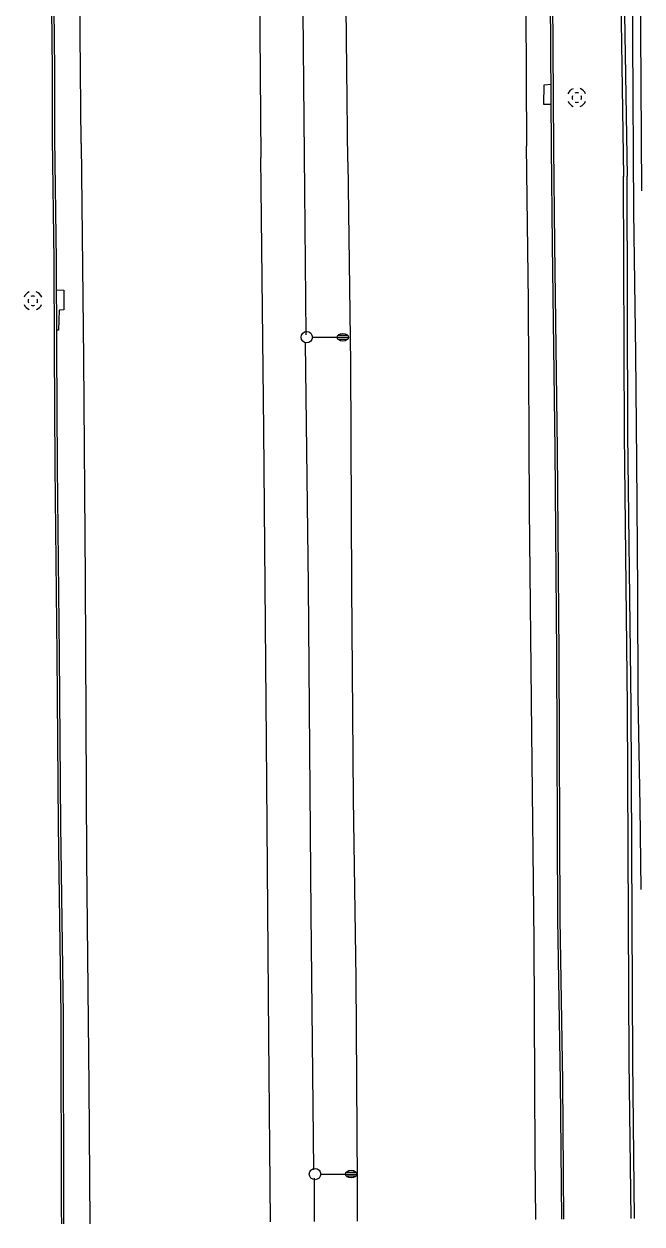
# Model space of a CAD drawing. Extents: x 2145380 to 2157287, y 139568 to 149130.
# Drawn here: x 2150778.6 to 2150941, y 139573 to 139888.1 of the extents above; entities that cross this region are included whole.
import ezdxf

# ---------------------------------------------------------------- set-up
doc = ezdxf.new("R2010")
doc.units = 0
for name, color, linetype in [('TOPO_Asphalt', 7, 'Continuous'), ('TOPO_Concrete', 7, 'Continuous'), ('TOPO_Curb Back', 7, 'Continuous'), ('TOPO_DRAIN_Inlet Grate', 7, 'Continuous'), ('TOPO_DRAIN_Manhole', 7, 'Continuous'), ('TOPO_Flowline', 7, 'Continuous'), ('TOPO_Light Pole', 7, 'Continuous'), ('TOPO_Wall Freestanding', 7, 'Continuous')]:
    doc.layers.add(name, color=color, linetype=linetype)

# ---------------------------------------------------------------- blocks, each defined once
blk = doc.blocks.new('LP')
at = {"layer": 'TOPO_Light Pole'}
blk.add_line((3.81, 0), (20.32, 0), dxfattribs=at)
for points in [[(20.32, 0), (27.94, 0)], [(20.32, 0), (23.5, 0)], [(20.83, 1.27), (27.43, 1.27)], [(20.83, 1.27), (23.5, 1.27)], [(23.71, 1.27), (27.43, 1.27)], [(23.71, 0), (27.94, 0)], [(20.83, -1.27), (27.43, -1.27)], [(20.83, -1.27), (23.5, -1.27)], [(23.71, -1.27), (27.43, -1.27)]]:
    blk.add_lwpolyline(points, dxfattribs=at)
blk.add_circle((0, 0), 3.81, dxfattribs=at)
blk.add_ellipse((24.13, 0), major_axis=(3.81, 0), ratio=0.666667, dxfattribs=at)
blk = doc.blocks.new('MHEXST')
at = {"layer": 'TOPO_DRAIN_Manhole'}
for centre, radius, start, end in [((-0.1, 0.3), 12.7, 112.9748, 158.2636), ((-0.1, 0.1), 6.35, 157.9722, 204.161), ((-0.1, 0.1), 6.35, 66.1941, 113.691), ((-0.1, 0.3), 12.7, 22.0744, 68.6991), ((-0.1, 0.1), 6.35, 336.8023, 21.4046), ((-0.1, 0.3), 12.7, 202.6921, 248.1938), ((-0.1, 0.1), 6.35, 248.5791, 293.1995), ((-0.1, 0.3), 12.7, 291.7963, 337.3032)]:
    blk.add_arc(centre, radius, start, end, dxfattribs=at)

msp = doc.modelspace()

# ---------------------------------------------------------------- linework, layer by layer
at = {"layer": 'TOPO_Asphalt'}
for points in [[(2150793.58, 139856.66), (2150792.87, 139933.25), (2150792.32, 140007.62), (2150791.5, 140078.91), (2150790.81, 140160.92), (2150790.21, 140242.7), (2150789.7, 140292.18), (2150789.53, 140312.74)], [(2150836.64, 140313.08), (2150836.79, 140294.67), (2150837.67, 140208.63), (2150838.14, 140140.43), (2150838.91, 140069.27), (2150839.49, 139996.31), (2150840.25, 139918.61), (2150840.79, 139853.02)], [(2150863.71, 139851.85), (2150862.68, 139941.36), (2150862.08, 140023.53), (2150861.32, 140103.48), (2150860.87, 140193.16), (2150859.9, 140280.23), (2150859.75, 140308.48), (2150859.7, 140313.24)], [(2150906.61, 140313.58), (2150906.95, 140284.12), (2150907.57, 140207.53), (2150908.56, 140126.53), (2150909.12, 140047.4), (2150909.61, 139971.55), (2150910.31, 139910.27), (2150910.64, 139856.02)], [(2150793.59, 139856.67), (2150794.21, 139800.16), (2150794.63, 139742.2), (2150795.03, 139668.57), (2150795.6, 139609.14), (2150795.92, 139573.03)], [(2150913.09, 139574.16), (2150912.87, 139591.25), (2150912.59, 139647.28), (2150912.04, 139702.11), (2150911.44, 139760.71), (2150911.09, 139815.21), (2150910.64, 139856.02)], [(2150843.37, 139573.49), (2150842.91, 139622.02), (2150842.34, 139699.86), (2150841.56, 139781.45), (2150840.79, 139853.02)], [(2150863.71, 139851.85), (2150864.41, 139798.93), (2150864.6, 139740.35), (2150865.08, 139684.56), (2150865.77, 139637.4), (2150866.13, 139583.8), (2150866.16, 139573.71)]]:
    msp.add_lwpolyline(points, dxfattribs=at)
at = {"layer": 'TOPO_Concrete'}
msp.add_lwpolyline([(2150940.95, 139844.24), (2150940.49, 139914.49), (2150939.64, 139989.36), (2150938.86, 140042.97), (2150938.51, 140108.67), (2150938.28, 140145.62), (2150937.71, 140196.97), (2150937.3, 140260.33), (2150937.06, 140308.71), (2150935.62, 140312.41), (2150935.45, 140313.94)], dxfattribs=at)
at = {"layer": 'TOPO_Curb Back'}
for points in [[(2150782.19, 140312.68), (2150782.36, 140299), (2150783.17, 140228.72), (2150783.21, 140170.24), (2150783.51, 140127.36), (2150784.26, 140064.56), (2150784.86, 139994.51), (2150785.27, 139940.84), (2150786.01, 139875.89), (2150786.03, 139858.01), (2150786.47, 139825.98), (2150786.56, 139802.99), (2150786.71, 139771.76), (2150787.2, 139722.41), (2150787.58, 139677.66), (2150788.27, 139627.81), (2150788.38, 139576.37), (2150788.41, 139572.96)], [(2150782.79, 140312.69), (2150782.96, 140299), (2150783.77, 140228.72), (2150783.81, 140170.24), (2150784.11, 140127.36), (2150784.86, 140064.57), (2150785.46, 139994.51), (2150785.87, 139940.84), (2150786.61, 139875.9), (2150786.63, 139858.01), (2150787.07, 139825.98), (2150787.16, 139802.99), (2150787.31, 139771.76), (2150787.8, 139722.41), (2150788.18, 139677.66), (2150788.87, 139627.81), (2150788.98, 139576.37), (2150789.01, 139572.96)], [(2150919.85, 139574.22), (2150919.54, 139610.37), (2150918.82, 139652.98), (2150918.6, 139722.49), (2150918.13, 139776.2), (2150917.42, 139830.15), (2150917.18, 139855.57), (2150916.93, 139894.78), (2150916.75, 139965.98), (2150916.13, 140033.45), (2150915.66, 140094.51), (2150914.99, 140150.09), (2150914.58, 140189.67), (2150913.91, 140250.6), (2150913.51, 140299.22), (2150913.39, 140313.63)], [(2150920.45, 139574.23), (2150920.14, 139610.38), (2150919.42, 139652.98), (2150919.2, 139722.49), (2150918.73, 139776.2), (2150918.02, 139830.16), (2150917.78, 139855.58), (2150917.53, 139894.78), (2150917.35, 139965.98), (2150916.73, 140033.45), (2150916.26, 140094.52), (2150915.59, 140150.09), (2150915.18, 140189.68), (2150914.51, 140250.61), (2150914.11, 140299.23), (2150913.99, 140313.63)]]:
    msp.add_lwpolyline(points, dxfattribs=at)
at = {"layer": 'TOPO_DRAIN_Inlet Grate'}
for points in [[(2150917.1, 139866.88), (2150915.18, 139866.94), (2150915.29, 139872.12), (2150917.07, 139872.28)], [(2150787.1, 139818.23), (2150789.04, 139818.18), (2150789.07, 139812.99), (2150787.81, 139812.89), (2150787.65, 139807.66), (2150787.14, 139807.66)]]:
    msp.add_lwpolyline(points, dxfattribs=at)
at = {"layer": 'TOPO_Flowline'}
msp.add_lwpolyline([(2150940.7, 139660.79), (2150940.47, 139682.58), (2150939.97, 139711.36), (2150939.83, 139739.12), (2150939.59, 139773.17), (2150939.29, 139801.49), (2150938.78, 139838.8), (2150938.5, 139884.18), (2150938.16, 139940.69), (2150937.39, 139989.3), (2150937.33, 140025.61), (2150937.02, 140063.54), (2150936.72, 140109.92), (2150936.66, 140143.78), (2150937.14, 140148.93)], dxfattribs=at)
at = {"layer": 'TOPO_Wall Freestanding'}
for p, q in [((2150852.32, 139844.27), (2150852.64, 139806.44)), ((2150854.82, 139584.95), (2150854.85, 139573.6))]:
    msp.add_line(p, q, dxfattribs=at)
for points in [[(2150931.8, 140313.76), (2150932.25, 140240.03), (2150932.95, 140149.63), (2150934.03, 140055.99), (2150934.63, 139977.45), (2150935.09, 139911.98), (2150936.1, 139848.05)], [(2150932.71, 140313.77), (2150933.16, 140240.03), (2150933.86, 140149.64), (2150934.95, 140056), (2150935.54, 139977.45), (2150936.01, 139911.99), (2150937.02, 139848.06)], [(2150850.52, 140021.42), (2150851.08, 139967.9), (2150851.71, 139910.19), (2150852.32, 139844.27)], [(2150938.08, 139574.4), (2150937.62, 139615.77), (2150937.16, 139708.87), (2150936.34, 139780.37), (2150936.1, 139848.06)], [(2150939, 139574.41), (2150938.53, 139615.78), (2150938.08, 139708.88), (2150937.25, 139780.38), (2150937.02, 139848.06)], [(2150852.48, 139804.34), (2150853.25, 139740.73), (2150853.95, 139654.52), (2150854.67, 139587.19)]]:
    msp.add_lwpolyline(points, dxfattribs=at)

# ---------------------------------------------------------------- block references
at = {"layer": 'TOPO_DRAIN_Manhole', "xscale": 0.19685000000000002, "yscale": 0.19685000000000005}
for p in [(2150923.84, 139868.7), (2150780.94, 139815.35)]:
    msp.add_blockref('MHEXST', p, dxfattribs=at)
at = {"layer": 'TOPO_Light Pole', "xscale": 0.39370000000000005, "yscale": 0.3937000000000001}
for p in [(2150852.87, 139805.81), (2150855.05, 139586.07)]:
    msp.add_blockref('LP', p, dxfattribs=at)

doc.saveas('drawing.dxf')
